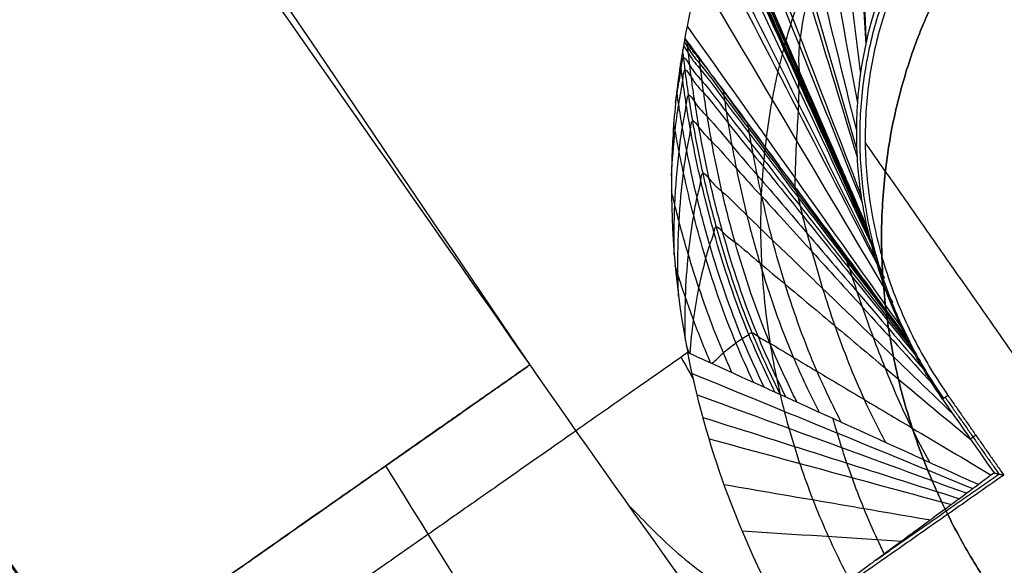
# Model space of a CAD drawing. Header units: millimetres. Extents: x -1437 to 1444, y -1373 to 1332.
# Tile 650 of 656: x 1076.06 to 1078.9, y -805.99 to -804.41. Entities that reach past the tile are written whole.
import ezdxf

# ---------------------------------------------------------------- set-up
doc = ezdxf.new("R2010")
doc.units = ezdxf.units.MM
doc.layers.add('Default', color=7, linetype='Continuous', true_color=0x000000)

msp = doc.modelspace()

# ---------------------------------------------------------------- linework, layer by layer
at = {"layer": 'Default'}
for points, degree in [([(1292.7785, -827.9352, -14.6306), (1055.1733, -488.5998, -14.6306), (817.5681, -149.2643, -14.6306)], 2), ([(1291.9564, -826.9602, -15.0266), (1055.0801, -488.6658, -15.0266), (818.2038, -150.3714, -15.0266)], 2), ([(799.6687, -963.3783, -108.0506), (1065.1616, -777.4782, -108.0506), (1330.6545, -591.578, -108.0506)], 2), ([(800.5225, -962.5976, -107.6631), (1065.0756, -777.3555, -107.6631), (1329.6287, -592.1134, -107.6631)], 2), ([(974.2918, -1012.6268, -35.9727), (1145.7505, -892.5701, -35.9727), (1317.2092, -772.5134, -35.9727)], 2), ([(975.5488, -1011.4713, -35.6238), (1145.6213, -892.3852, -35.6238), (1315.6938, -773.2992, -35.6238)], 2), ([(1062.5658, -784.0407, 21.3609), (1070.0487, -794.7273, 21.3609), (1077.5315, -805.4139, 21.3609)], 2), ([(1076.1664, -806.3698, 19.5907), (1068.888, -795.9752, 19.5907), (1061.6096, -785.5805, 19.5907)], 2), ([(1076.3879, -806.499, 18.2455), (1069.1423, -796.1512, 18.2455), (1061.8967, -785.8034, 18.2455)], 2), ([(1076.3851, -806.5009, 18.2455), (1070.0356, -797.433, 18.2455), (1063.6861, -788.365, 18.2455)], 2), ([(1080.349, -812.5248, 18.0321), (1071.9323, -800.5046, 18.0321), (1063.5157, -788.4844, 18.0321)], 2), ([(1080.1578, -812.6587, 17.4207), (1071.7411, -800.6385, 17.4207), (1063.3245, -788.6183, 17.4207)], 2), ([(1080.1785, -812.6442, 17.8186), (1071.7618, -800.624, 17.8186), (1063.3452, -788.6038, 17.8186)], 2), ([(1063.3038, -788.6328, 17.0227), (1071.7204, -800.653, 17.0227), (1080.137, -812.6732, 17.0227)], 2), ([(1080.0937, -812.7035, 18.2455), (1071.6771, -800.6833, 18.2455), (1063.2604, -788.6631, 18.2455)], 2), ([(1080.0365, -812.7436, 16.7781), (1071.6198, -800.7234, 16.7781), (1063.2032, -788.7032, 16.7781)], 2), ([(1063.1459, -788.7433, 15.3107), (1071.5625, -800.7635, 15.3107), (1079.9792, -812.7837, 15.3107)], 2), ([(1063.0828, -788.7875, 19.5907), (1071.4995, -800.8077, 19.5907), (1079.9161, -812.8279, 19.5907)], 2), ([(1079.0067, -813.4647, 18.4318), (1070.5901, -801.4444, 18.4318), (1062.1735, -789.4242, 18.4318)], 2), ([(1078.9458, -813.5073, 16.8713), (1070.5292, -801.4871, 16.8713), (1062.1125, -789.4669, 16.8713)], 2), ([(1062.0516, -789.5095, 15.3107), (1070.4683, -801.5297, 15.3107), (1078.8849, -813.5499, 15.3107)], 2), ([(1077.0994, -815.8452, 12.2605), (1068.332, -803.3241, 12.2605), (1059.5647, -790.8031, 12.2605)], 2), ([(1059.5647, -790.8031, 11.845), (1068.332, -803.3241, 11.845), (1077.0994, -815.8452, 11.845)], 2), ([(1077.0994, -815.8452, 12.0527), (1068.332, -803.3241, 12.0527), (1059.5647, -790.8031, 12.0527)], 2), ([(1070.3638, -794.8186, 27.8433), (1072.753, -798.3503, 25.6825), (1075.1422, -801.8821, 23.5217), (1077.5315, -805.4139, 21.3609)], 3), ([(1085.2225, -806.1268, 24.4161), (1082.8845, -802.7878, 26.4041), (1080.5465, -799.4489, 28.3922), (1078.2086, -796.1099, 30.3802)], 3), ([(1091.8506, -815.5927, 20.2765), (1087.4262, -809.2741, 24.0387), (1083.0019, -802.9555, 27.8009), (1078.5775, -796.6368, 31.5631)], 3), ([(1078.4503, -803.4756, 24.509), (1078.4681, -803.8123, 24.3413), (1078.4858, -804.1491, 24.1735), (1078.5036, -804.4859, 24.0058)], 3), ([(1078.4565, -803.4685, 24.5294), (1078.4727, -803.8055, 24.3594), (1078.4888, -804.1426, 24.1894), (1078.505, -804.4796, 24.0194)], 3), ([(1078.3694, -803.5754, 24.2129), (1078.409, -803.9078, 24.082), (1078.4486, -804.2402, 23.9511), (1078.4882, -804.5725, 23.8201)], 3), ([(1078.2988, -803.6748, 23.8949), (1078.359, -804.0018, 23.8111), (1078.4192, -804.3288, 23.7273), (1078.4795, -804.6559, 23.6435)], 3), ([(1078.2383, -803.7709, 23.5541), (1078.3177, -804.0925, 23.5277), (1078.3972, -804.4142, 23.5012), (1078.4766, -804.7358, 23.4747)], 3), ([(1078.2008, -803.8372, 23.2916), (1078.2931, -804.1552, 23.3132), (1078.3853, -804.4732, 23.3348), (1078.4776, -804.7912, 23.3564)], 3), ([(1078.1881, -803.8609, 23.1899), (1078.2849, -804.1777, 23.2309), (1078.3817, -804.4945, 23.2718), (1078.4786, -804.8113, 23.3128)], 3), ([(1078.1284, -803.9852, 22.5453), (1078.2488, -804.2974, 22.7165), (1078.3693, -804.6095, 22.8877), (1078.4897, -804.9217, 23.0589)], 3), ([(1078.1186, -804.0077, 22.3879), (1078.2434, -804.3198, 22.5921), (1078.3683, -804.6318, 22.7964), (1078.4931, -804.9439, 23.0006)], 3), ([(1078.0919, -804.0735, 21.4972), (1078.2314, -804.3919, 21.8846), (1078.371, -804.7104, 22.272), (1078.5106, -805.0288, 22.6594)], 3), ([(1078.0931, -804.0704, 21.5826), (1078.2318, -804.3882, 21.9535), (1078.3706, -804.7059, 22.3243), (1078.5093, -805.0237, 22.6952)], 3), ([(1078.0939, -804.0681, 21.6465), (1078.2321, -804.3853, 22.0048), (1078.3702, -804.7024, 22.3632), (1078.5083, -805.0196, 22.7215)], 3), ([(1078.0948, -804.0659, 21.7098), (1078.301, -804.5406, 22.2286), (1078.5073, -805.0153, 22.7474)], 2), ([(1078.0948, -804.0659, 21.7098), (1078.2088, -804.3282, 21.9965), (1078.3227, -804.5906, 22.2832), (1078.4367, -804.8529, 22.5699)], 3), ([(1078.0836, -804.0952, 21.0264), (1078.2307, -804.4203, 21.5083), (1078.3778, -804.7454, 21.9902), (1078.5249, -805.0706, 22.472)], 3), ([(1078.0845, -804.0928, 21.0526), (1078.2307, -804.4173, 21.5285), (1078.377, -804.7418, 22.0045), (1078.5233, -805.0663, 22.4804)], 3), ([(1078.0861, -804.0885, 21.1108), (1078.2307, -804.4113, 21.5736), (1078.3752, -804.7342, 22.0364), (1078.5198, -805.057, 22.4992)], 3), ([(1078.0877, -804.0842, 21.1959), (1078.3012, -804.5641, 21.8615), (1078.5147, -805.0441, 22.5271)], 2), ([(1078.0877, -804.0842, 21.1959), (1078.2301, -804.4042, 21.6396), (1078.3724, -804.7241, 22.0834), (1078.5147, -805.0441, 22.5271)], 3), ([(1078.0913, -804.075, 21.4539), (1078.2313, -804.3938, 21.8496), (1078.3712, -804.7125, 22.2454), (1078.5112, -805.0313, 22.6411)], 3), ([(1078.076, -804.1156, 20.8602), (1078.2291, -804.4435, 21.38), (1078.3822, -804.7714, 21.8998), (1078.5353, -805.0993, 22.4195)], 3), ([(1078.0609, -804.1585, 20.6392), (1078.2241, -804.4864, 21.2104), (1078.3872, -804.8143, 21.7815), (1078.5503, -805.1422, 22.3526)], 3), ([(1078.0524, -804.184, 20.54), (1078.2208, -804.5104, 21.1346), (1078.3892, -804.8368, 21.7292), (1078.5576, -805.1632, 22.3238)], 3), ([(1078.0209, -804.2897, 20.237), (1078.2081, -804.6046, 20.9055), (1078.3953, -804.9196, 21.5739), (1078.5825, -805.2346, 22.2423)], 3), ([(1077.9868, -804.434, 19.9542), (1078.1952, -804.727, 20.6949), (1078.4035, -805.0201, 21.4356), (1078.6119, -805.3131, 22.1762)], 3), ([(1078.2475, -804.4434, 21.6941), (1078.3366, -804.6436, 21.9717), (1078.4256, -804.8438, 22.2494), (1078.5147, -805.0441, 22.5271)], 3), ([(1077.9801, -804.4692, 19.8981), (1078.0016, -804.4982, 19.9744), (1078.023, -804.5272, 20.0506), (1078.0445, -804.5562, 20.1269)], 3), ([(1078.0623, -804.5801, 20.1899), (1078.1262, -804.6662, 20.4166), (1078.19, -804.7523, 20.6432), (1078.2539, -804.8385, 20.8698)], 3), ([(1078.3346, -804.6178, 22.313), (1078.3921, -804.7503, 22.4578), (1078.4497, -804.8828, 22.6026), (1078.5073, -805.0153, 22.7474)], 3), ([(1079.9907, -806.8956, 18.2455), (1079.2465, -805.8328, 18.2455), (1078.5023, -804.7699, 18.2455)], 2), ([(1078.5073, -805.0153, 22.7474), (1078.5082, -805.0193, 22.7239), (1078.5101, -805.0268, 22.6762), (1078.5126, -805.0364, 22.6028), (1078.514, -805.0417, 22.5525), (1078.5147, -805.0441, 22.5271)], 3), ([(1078.5147, -805.0441, 22.5271), (1078.5339, -805.1232, 22.3605), (1078.5646, -805.2209, 22.2397), (1078.6187, -805.3304, 22.1645)], 3), ([(1078.6187, -805.3304, 22.1645), (1078.6187, -805.3304, 22.1645), (1078.6187, -805.3304, 22.1645), (1078.6187, -805.3304, 22.1645)], 3), ([(1077.9936, -805.3803, 19.1454), (1077.9907, -805.3732, 19.1428), (1077.9878, -805.3661, 19.1402), (1077.985, -805.3589, 19.1376)], 3), ([(1078.2785, -806.1658, 18.9117), (1078.1334, -805.905, 18.9437), (1078.0399, -805.6393, 19.0116), (1077.9887, -805.3781, 19.129)], 3), ([(1078.8297, -805.7603, 21.9574), (1078.5494, -805.6329, 21.0146), (1078.269, -805.5055, 20.0718), (1077.9887, -805.3781, 19.129)], 3), ([(1077.9693, -805.3916, 19.1036), (1077.9813, -805.4131, 19.1008), (1077.9932, -805.4346, 19.0981), (1078.0052, -805.4561, 19.0954)], 3), ([(1078.0012, -805.4384, 19.1027), (1078.2722, -805.5496, 20.0197), (1078.5432, -805.6608, 20.9366), (1078.8141, -805.7719, 21.8536)], 3), ([(1078.0156, -805.5001, 19.0778), (1078.2758, -805.5951, 19.9653), (1078.536, -805.6902, 20.8527), (1078.7962, -805.7852, 21.7402)], 3), ([(1078.7417, -805.5021, 18.2455), (1078.734, -805.5075, 20.2309), (1078.7263, -805.513, 22.2163)], 2), ([(1078.7263, -805.513, 22.2163), (1078.7721, -805.5789, 22.2763), (1078.8192, -805.6464, 22.3041), (1078.8751, -805.7263, 22.3054)], 3), ([(1078.7338, -805.5077, 20.2755), (1078.8115, -805.6186, 20.2755), (1078.8891, -805.7295, 20.2755)], 2), ([(1078.7417, -805.5021, 18.2455), (1078.8224, -805.6174, 18.2455), (1078.9031, -805.7326, 18.2455)], 2), ([(1078.0327, -805.5657, 19.0532), (1078.28, -805.6442, 19.9054), (1078.5274, -805.7226, 20.7575), (1078.7748, -805.801, 21.6097)], 3), ([(1079.6124, -805.5766, 18.3495), (1079.2482, -805.8316, 17.8603), (1078.8839, -806.0867, 17.3712)], 2), ([(1078.0505, -805.6277, 19.0318), (1078.2842, -805.6911, 19.8461), (1078.518, -805.7546, 20.6603), (1078.7518, -805.818, 21.4746)], 3), ([(1078.8224, -805.6174, 18.2455), (1078.8146, -805.6229, 20.2669), (1078.8067, -805.6284, 22.2883)], 2), ([(1078.8751, -805.7263, 22.3054), (1078.8636, -805.735, 22.2006), (1078.8485, -805.7463, 22.0846), (1078.8297, -805.7603, 21.9574)], 3), ([(1078.8751, -805.7263, 22.3054), (1078.8891, -805.7295, 20.2755), (1078.9031, -805.7326, 18.2455)], 2), ([(1078.9031, -805.7326, 18.2455), (1077.8823, -806.4474, 18.2455), (1076.8615, -807.1622, 18.2455)], 2), ([(1078.5333, -805.9786, 20.2755), (1078.7112, -805.854, 20.2755), (1078.8891, -805.7295, 20.2755)], 2), ([(1078.0939, -805.7599, 18.9916), (1078.2931, -805.794, 19.7057), (1078.4923, -805.8282, 20.4198), (1078.6915, -805.8624, 21.1338)], 3), ([(1078.8296, -805.7602, 21.9568), (1078.8296, -805.7602, 21.957), (1078.8297, -805.7603, 21.9572), (1078.8297, -805.7603, 21.9574)], 3), ([(1079.2895, -805.8027, 17.9238), (1078.9481, -806.0417, 17.4733), (1078.6066, -806.2808, 17.0227)], 2), ([(1078.146, -805.8937, 18.9584), (1078.2999, -805.9038, 19.5308), (1078.4538, -805.9139, 20.1032), (1078.6077, -805.924, 20.6756)], 3), ([(1078.8839, -806.0867, 17.0044), (1079.0319, -805.9831, 17.0044), (1079.1799, -805.8794, 17.0044)], 2)]:
    msp.add_open_spline(points, degree=degree, dxfattribs=at)
for points, knots in [([(1184.2572, -947.5631, 12.4245), (1172.0769, -930.1678, -4.5954), (1134.8645, -877.023, -51.4622), (1049.256, -754.7613, -128.8702), (973.298, -646.2821, -153.7301), (926.1478, -578.9446, -153.7301)], [2.41548, 2.41548, 2.41548, 2.41548, 70.396144, 198.636056, 404.995527, 404.995527, 404.995527, 404.995527]), ([(1183.5782, -946.5933, 12.0091), (1171.5604, -929.4301, -4.7329), (1134.531, -876.5467, -51.2952), (1049.177, -754.6486, -128.4721), (973.2684, -646.2398, -153.3147), (926.1478, -578.9446, -153.3147)], [2.408267, 2.408267, 2.408267, 2.408267, 69.367076, 197.537893, 403.786179, 403.786179, 403.786179, 403.786179]), ([(1183.5782, -946.5933, 12.0091), (1173.9213, -953.3551, 12.0091), (1163.9357, -959.6526, 11.5498), (1148.5099, -968.3703, 10.1939), (1143.2933, -971.1549, 9.6308), (1135.362, -975.1458, 8.6221), (1131.3697, -977.0948, 8.0768), (1126.6666, -979.2865, 7.3694), (1124.3039, -980.3617, 6.998), (1123.1197, -980.8941, 6.8079), (1122.5269, -981.159, 6.7117), (1122.2304, -981.2911, 6.6634), (1122.1032, -981.3477, 6.6426), (1122.0185, -981.3854, 6.6287), (1121.9774, -981.4036, 6.622), (1110.7378, -986.3964, 4.7799), (1099.3716, -990.7784, 2.5065), (1082.1075, -996.4359, -1.495), (1076.3169, -998.1692, -2.9275), (1067.5815, -1000.5374, -5.216), (1064.6614, -1001.2881, -6.0022), (1060.2694, -1002.356, -7.2154), (1058.0705, -1002.8753, -7.8305), (1055.4999, -1003.4556, -8.5628), (1054.2134, -1003.7394, -8.9326), (1053.5698, -1003.8797, -9.1184), (1053.248, -1003.9494, -9.2115), (1053.11, -1003.9792, -9.2514), (1053.018, -1003.9991, -9.2781), (1052.974, -1004.0086, -9.2909), (1040.6536, -1006.662, -12.8632), (1028.2669, -1008.6144, -16.8014), (1009.5383, -1010.4909, -23.1819), (1003.2704, -1010.9412, -25.3869), (993.8326, -1011.3529, -28.7975), (990.6807, -1011.4461, -29.9516), (985.944, -1011.5199, -31.707), (983.5734, -1011.5403, -32.5907), (980.804, -1011.5352, -33.6319), (979.4183, -1011.5254, -34.1551), (978.7252, -1011.5186, -34.4173), (978.3786, -1011.5148, -34.5485), (978.23, -1011.5131, -34.6048), (978.131, -1011.5119, -34.6423), (978.0838, -1011.5114, -34.6602), (964.7502, -1011.3474, -39.7144), (951.4891, -1010.4145, -44.9672), (931.6246, -1007.8634, -53.039), (925.0076, -1006.8211, -55.7619), (915.0875, -1004.9707, -59.8798), (911.7818, -1004.306, -61.2581), (906.8243, -1003.2374, -63.3321), (904.3458, -1002.6853, -64.3708), (901.4548, -1002.0097, -65.5851), (900.0094, -1001.6641, -66.1929), (899.2867, -1001.4894, -66.4969), (898.9253, -1001.4015, -66.649), (898.7705, -1001.3638, -66.7141), (898.6672, -1001.3386, -66.7576), (898.6178, -1001.3265, -66.7784), (884.7844, -997.944, -72.6008), (871.2576, -993.8093, -78.3571), (851.304, -986.4889, -86.7839), (844.7085, -983.8626, -89.5587), (834.8923, -979.6487, -93.6546), (831.633, -978.1983, -95.0089), (826.7626, -975.9546, -97.0222), (824.332, -974.8158, -98.0242), (821.5042, -973.4574, -99.185), (820.0922, -972.7709, -99.7633), (819.3867, -972.4257, -100.0519), (819.0845, -972.2774, -100.1755), (818.883, -972.1785, -100.2578), (818.784, -972.1298, -100.2983), (805.5699, -965.6263, -105.6974), (792.8057, -958.5048, -110.7727), (774.1217, -946.8612, -117.8596), (767.9708, -942.8197, -120.1345), (758.8536, -936.5215, -123.4054), (755.8327, -934.3829, -124.4722), (751.3279, -931.1164, -126.0359), (749.0821, -929.4686, -126.8087), (746.8462, -927.799, -127.5676), (745.3577, -926.681, -128.0704), (744.6161, -926.1209, -128.3197), (731.9729, -916.5153, -132.5499), (720.4517, -906.9416, -136.0982), (703.6933, -891.8121, -140.7133), (698.1945, -886.6408, -142.134), (690.0729, -878.6945, -144.0833), (687.3868, -876.0142, -144.7027), (683.3889, -871.9467, -145.5859), (681.3977, -869.9013, -146.016), (679.4181, -867.8383, -146.4288), (678.1009, -866.459, -146.7001), (677.442, -865.7657, -146.8341), (666.3174, -854.0052, -149.0689), (656.2708, -842.546, -150.6587), (636.9975, -818.8662, -152.7816), (627.7708, -806.6455, -153.3147), (618.9494, -794.0473, -153.3147)], [0, 0, 0, 0, 36.205898, 36.205898, 54.308847, 54.308847, 63.360322, 67.886059, 70.148928, 71.280362, 71.846079, 72.128938, 72.270367, 72.270367, 72.411796, 72.411796, 108.617695, 108.617695, 126.720644, 126.720644, 135.772118, 135.772118, 140.297856, 142.560724, 143.692159, 144.257876, 144.540734, 144.682164, 144.682164, 144.823593, 144.823593, 181.029491, 181.029491, 199.13244, 199.13244, 208.183915, 208.183915, 212.709652, 214.972521, 216.103955, 216.669672, 216.952531, 217.09396, 217.09396, 217.235389, 217.235389, 253.441287, 253.441287, 271.544237, 271.544237, 280.595711, 280.595711, 285.121448, 287.384317, 288.515751, 289.081469, 289.364327, 289.505756, 289.505756, 289.647186, 289.647186, 325.853084, 325.853084, 343.956033, 343.956033, 353.007508, 353.007508, 357.533245, 359.796113, 360.927548, 361.493265, 361.776124, 361.776124, 362.058982, 362.058982, 398.26488, 398.26488, 416.367829, 416.367829, 425.419304, 425.419304, 429.945041, 432.20791, 432.20791, 434.470779, 434.470779, 470.676677, 470.676677, 488.779626, 488.779626, 497.8311, 497.8311, 502.356838, 504.619706, 504.619706, 506.882575, 506.882575, 543.088473, 543.088473, 579.294371, 579.294371, 579.294371, 579.294371]), ([(1184.2572, -947.5631, 12.4245), (1174.1277, -954.6558, 12.4245), (1163.6571, -961.2307, 11.9262), (1147.4341, -970.3086, 10.4373), (1141.9401, -973.2036, 9.8176), (1133.568, -977.3474, 8.7048), (1130.7554, -978.6955, 8.3033), (1126.5035, -980.6676, 7.6557), (1124.3692, -981.6411, 7.3205), (1121.8648, -982.7549, 6.9096), (1120.6089, -983.3062, 6.6992), (1119.9801, -983.5805, 6.5928), (1119.7103, -983.6978, 6.5469), (1119.5305, -983.7759, 6.5163), (1119.439, -983.8156, 6.5007), (1108.0344, -988.758, 4.551), (1096.5394, -993.072, 2.1802), (1079.0064, -998.6258, -2.0008), (1073.1136, -1000.3242, -3.4985), (1064.1983, -1002.6375, -5.8958), (1061.2138, -1003.3695, -6.7201), (1056.7176, -1004.4083, -7.9934), (1054.4646, -1004.913, -8.6393), (1051.8275, -1005.4756, -9.4089), (1050.6955, -1005.7112, -9.7421), (1049.9404, -1005.867, -9.965), (1049.5611, -1005.9445, -10.0773), (1043.1615, -1007.2422, -11.9772), (1037.0874, -1008.3021, -13.862), (1027.8961, -1009.6438, -16.8272), (1024.8189, -1010.0498, -17.8386), (1020.1825, -1010.5959, -19.389), (1017.8592, -1010.8533, -20.1726), (1015.1395, -1011.126, -21.1011), (1013.7774, -1011.2554, -21.569), (1013.0957, -1011.3184, -21.8038), (1012.7548, -1011.3495, -21.9214), (1012.6086, -1011.3627, -21.9718), (1012.5112, -1011.3715, -22.0055), (1012.4639, -1011.3757, -22.0218), (1005.9843, -1011.9574, -24.2603), (999.5372, -1012.3509, -26.5585), (989.8358, -1012.66, -30.1115), (986.597, -1012.7162, -31.3134), (981.7305, -1012.7295, -33.1414), (979.2952, -1012.7184, -34.0616), (976.4504, -1012.6742, -35.1459), (975.0271, -1012.6443, -35.6906), (974.3152, -1012.6274, -35.9636), (973.9592, -1012.6185, -36.1003), (973.8066, -1012.6146, -36.1589), (973.7049, -1012.6119, -36.198), (973.6559, -1012.6106, -36.2168), (960.0998, -1012.2516, -41.4263), (946.6112, -1011.1201, -46.8195), (926.3771, -1008.2288, -55.1118), (919.6323, -1007.0661, -57.9094), (909.5125, -1005.0202, -62.1406), (906.1389, -1004.288, -63.5568), (901.0775, -1003.1139, -65.6877), (898.5466, -1002.5079, -66.7547), (895.5934, -1001.7677, -68.0021), (894.1167, -1001.3893, -68.6263), (893.3784, -1001.198, -68.9385), (893.0619, -1001.1156, -69.0723), (892.8509, -1001.0605, -69.1616), (892.7471, -1001.0334, -69.2055), (878.9297, -997.4149, -75.0503), (865.4172, -993.0522, -80.8057), (850.44, -987.2782, -87.1356), (848.5713, -986.5429, -87.9245), (846.7067, -985.7924, -88.7107), (846.396, -985.667, -88.8416), (846.2867, -985.6229, -88.8877), (846.0697, -985.5351, -88.9791), (845.5272, -985.3155, -89.2077), (844.1179, -984.7414, -89.8012), (839.3572, -982.774, -91.8031), (831.6167, -979.4226, -95.0404), (824.8081, -976.257, -97.8576), (819.7288, -973.8133, -99.9455), (817.1959, -972.574, -100.9832), (814.2529, -971.0979, -102.1825), (812.7844, -970.3523, -102.7792), (812.0509, -969.9776, -103.0768), (811.6844, -969.7898, -103.2254), (811.5012, -969.6958, -103.2997), (811.4226, -969.6554, -103.3315), (811.3703, -969.6285, -103.3527), (811.3426, -969.6143, -103.3639), (805.0093, -966.3594, -105.9299), (798.715, -962.917, -108.4453), (789.296, -957.4545, -112.1345), (786.1601, -955.5838, -113.3504), (781.4615, -952.7026, -115.151), (779.1136, -951.2433, -116.0455), (776.3767, -949.5079, -117.0784), (775.0088, -948.632, -117.5921), (774.325, -948.192, -117.8482), (773.9832, -947.9714, -117.9761), (773.8123, -947.861, -118.04), (773.739, -947.8137, -118.0674), (773.6902, -947.7821, -118.0857), (773.6643, -947.7654, -118.0953), (767.77, -943.9539, -120.2978), (761.9517, -940.0071, -122.4158), (753.3041, -933.8618, -125.4684), (749.0003, -930.733, -126.9636), (744.0142, -926.9843, -128.6512), (741.5299, -925.0854, -129.4804), (740.2899, -924.1298, -129.8914), (739.759, -923.719, -130.0667), (739.4051, -923.4448, -130.1835), (739.2272, -923.3067, -130.2421), (727.8029, -914.4302, -134.0012), (716.8006, -905.1399, -137.3314), (700.6727, -890.3873, -141.6971), (695.3593, -885.3336, -143.0474), (687.4841, -877.5502, -144.906), (683.5701, -873.6078, -145.7936), (679.0457, -868.92, -146.7541), (676.7939, -866.554, -147.2153), (675.6706, -865.3655, -147.4412), (675.1898, -864.8549, -147.5369), (674.8693, -864.5143, -147.6005), (674.7073, -864.3419, -147.6326), (654.2921, -842.5902, -151.6587), (635.4633, -819.3734, -153.7301), (618.131, -794.6203, -153.7301)], [0, 0, 0, 0, 36.313631, 36.313631, 54.470446, 54.470446, 63.548854, 63.548854, 68.088058, 70.35766, 71.492461, 72.059861, 72.343561, 72.343561, 72.627262, 72.627262, 108.940892, 108.940892, 127.097708, 127.097708, 136.176115, 136.176115, 140.715319, 142.984921, 144.119722, 144.119722, 145.254523, 145.254523, 163.411339, 163.411339, 172.489746, 172.489746, 177.02895, 179.298552, 180.433353, 181.000753, 181.284454, 181.426304, 181.426304, 181.568154, 181.568154, 199.724969, 199.724969, 208.803377, 208.803377, 213.342581, 215.612183, 216.746984, 217.314384, 217.598084, 217.739935, 217.739935, 217.881785, 217.881785, 254.195415, 254.195415, 272.352231, 272.352231, 281.430639, 281.430639, 285.969842, 288.239444, 289.374245, 289.941646, 290.225346, 290.225346, 290.509046, 290.509046, 326.822677, 326.822677, 331.361881, 331.929281, 331.929281, 332.212982, 332.212982, 332.496682, 333.631483, 335.901085, 344.979492, 354.0579, 354.0579, 358.597104, 360.866706, 362.001507, 362.568907, 362.852608, 362.994458, 363.065383, 363.065383, 363.136308, 363.136308, 381.293123, 381.293123, 390.371531, 390.371531, 394.910735, 397.180337, 398.315138, 398.882538, 399.166238, 399.308088, 399.379014, 399.379014, 399.449939, 399.449939, 417.606754, 417.606754, 426.685162, 431.224365, 433.493967, 434.628768, 435.196169, 435.196169, 435.763569, 435.763569, 472.0772, 472.0772, 490.234016, 490.234016, 499.312423, 503.851627, 506.121229, 507.25603, 507.82343, 507.82343, 508.390831, 508.390831, 581.018092, 581.018092, 581.018092, 581.018092]), ([(1078.3136, -804.5696, 22.2603), (1078.31, -804.5499, 22.4119), (1078.3096, -804.5168, 22.5967), (1078.3174, -804.442, 22.9284), (1078.328, -804.3859, 23.1344), (1078.3462, -804.3158, 23.3649), (1078.3626, -804.2606, 23.5375), (1078.3907, -804.1815, 23.7664), (1078.4294, -804.0908, 24.011), (1078.4618, -804.0261, 24.1761), (1078.4963, -803.9629, 24.3341), (1078.5244, -803.915, 24.4516), (1078.5652, -803.8524, 24.6019), (1078.5998, -803.8031, 24.7186), (1078.6311, -803.7615, 24.8161), (1078.6578, -803.7278, 24.8944), (1078.6777, -803.7037, 24.9502), (1078.6911, -803.688, 24.9865), (1078.6973, -803.6808, 25.0031)], [0, 0, 0, 0, 0.1324023, 0.1647895, 0.3059218, 0.329579, 0.3926816, 0.4794414, 0.5662012, 0.6529609, 0.6591581, 0.7397207, 0.7831006, 0.8264805, 0.8698603, 0.8915503, 0.9132402, 0.9314423, 0.9314423, 0.9314423, 0.9314423]), ([(1078.0877, -804.0842, 21.1959), (1078.0873, -804.0853, 21.1662), (1078.0863, -804.0881, 21.1112), (1078.0829, -804.097, 20.9978), (1078.074, -804.1209, 20.8043), (1078.0538, -804.1779, 20.5371), (1078.0213, -804.2832, 20.2337), (1077.9954, -804.3892, 20.0251), (1077.9822, -804.4571, 19.9165), (1077.98, -804.4692, 19.898)], [-1.133436, -1.133436, -1.133436, -1.133436, -1.06611, -0.998785, -0.864134, -0.594832, -0.32553, -0.056228, 0, 0, 0, 0]), ([(1078.6172, -804.1791, 24.6939), (1078.592, -804.2249, 24.5873), (1078.5617, -804.2873, 24.4426), (1078.5079, -804.4521, 24.0771), (1078.4845, -804.5548, 23.8563), (1078.478, -804.6815, 23.5894), (1078.4779, -804.6835, 23.5851), (1078.4776, -804.6893, 23.5729), (1078.4773, -804.698, 23.5547), (1078.4767, -804.7176, 23.5133), (1078.4766, -804.7335, 23.4796), (1078.4766, -804.7641, 23.4146), (1078.4772, -804.7828, 23.3745), (1078.4796, -804.8342, 23.2635), (1078.4823, -804.8618, 23.2023), (1078.4848, -804.8839, 23.1506), (1078.4852, -804.887, 23.1435), (1078.4857, -804.8913, 23.1334), (1078.4864, -804.8977, 23.1183), (1078.4883, -804.912, 23.0836), (1078.4899, -804.9234, 23.0549), (1078.4932, -804.9448, 22.9988), (1078.4954, -804.9575, 22.9632), (1078.5016, -804.9906, 22.8616), (1078.5051, -805.0062, 22.801), (1078.5073, -805.0153, 22.7474)], [-1.758738, -1.758738, -1.758738, -1.758738, -1.319054, -1.319054, -0.879369, -0.879369, -0.865629, -0.865629, -0.851889, -0.824409, -0.769448, -0.769448, -0.659527, -0.659527, -0.439685, -0.439685, -0.425944, -0.425944, -0.412204, -0.384724, -0.329763, -0.329763, -0.219842, -0.219842, 0, 0, 0, 0]), ([(1077.98, -804.4692, 19.898), (1077.9694, -804.5268, 19.8092), (1077.9601, -804.5894, 19.7274), (1077.95, -804.6894, 19.6147), (1077.9459, -804.741, 19.5608), (1077.9434, -804.7948, 19.5106), (1077.9422, -804.8311, 19.4778), (1077.9417, -804.8483, 19.4628), (1077.9398, -805.026, 19.3138), (1077.9533, -805.1975, 19.2101), (1077.9887, -805.3781, 19.129)], [0, 0, 0, 0, 0.253005, 0.253005, 0.379507, 0.442759, 0.442759, 0.50601, 0.50601, 1.01202, 1.01202, 1.01202, 1.01202]), ([(1078.6187, -805.3304, 22.1645), (1078.4083, -805.0466, 21.4177), (1078.2497, -804.8318, 20.8553), (1078.0907, -804.6206, 20.2892), (1078.0494, -804.5601, 20.1457), (1078.01, -804.5134, 20.0017), (1078.0001, -804.5017, 19.9652), (1077.9851, -804.4784, 19.9142), (1077.9806, -804.47, 19.9001), (1077.98, -804.4692, 19.898)], [0, 0, 0, 0, 1.025524, 1.025524, 1.538286, 1.538286, 1.794667, 1.794667, 2.051048, 2.051048, 2.051048, 2.051048]), ([(1078.2564, -805.4989, 20.0251), (1078.2278, -805.4405, 19.9937), (1078.1547, -805.2843, 19.915), (1078.0829, -805.0652, 19.8516), (1078.0314, -804.8582, 19.824), (1078.0067, -804.7313, 19.8215), (1077.9909, -804.6324, 19.8283), (1077.9826, -804.572, 19.8362), (1077.9773, -804.5286, 19.844), (1077.9751, -804.5092, 19.848), (1077.9743, -804.5015, 19.8496)], [-0.0011683, -0.0011683, -0.0011683, -0.0011683, 0.1735459, 0.4609956, 0.6047204, 0.7484452, 0.8203077, 0.8921701, 0.9281013, 0.9517775, 0.9517775, 0.9517775, 0.9517775]), ([(1077.9762, -804.4907, 19.8654), (1077.9803, -804.4942, 19.8813), (1077.9994, -804.5302, 19.9411), (1078.0367, -804.5685, 20.0798), (1078.0972, -804.6539, 20.2886), (1078.1909, -804.7744, 20.6203), (1078.309, -804.9305, 21.0358), (1078.4622, -805.1309, 21.5756), (1078.5683, -805.27, 21.9493), (1078.6273, -805.3473, 22.157)], [0.3059575, 0.3059575, 0.3059575, 0.3059575, 0.3181211, 0.3493182, 0.4117124, 0.4741065, 0.5988948, 0.7236831, 0.8797123, 0.8797123, 0.8797123, 0.8797123]), ([(1077.9784, -804.4782, 19.8842), (1077.9817, -804.4829, 19.8956), (1077.9988, -804.5147, 19.9499), (1078.0347, -804.552, 20.084), (1078.0949, -804.6383, 20.2927), (1078.1883, -804.76, 20.6244), (1078.3061, -804.9178, 21.0398), (1078.4586, -805.1203, 21.5794), (1078.5643, -805.2608, 21.9529), (1078.623, -805.3388, 22.1604)], [0.309639, 0.309639, 0.309639, 0.309639, 0.3181211, 0.3493182, 0.4117124, 0.4741065, 0.5988948, 0.7236831, 0.8795486, 0.8795486, 0.8795486, 0.8795486]), ([(1078.2724, -805.5062, 20.0791), (1078.2442, -805.4487, 20.0486), (1078.1721, -805.2951, 19.9724), (1078.101, -805.0795, 19.9113), (1078.0497, -804.8759, 19.8852), (1078.0249, -804.7509, 19.8833), (1078.009, -804.6535, 19.8904), (1078.0005, -804.594, 19.8984), (1077.9946, -804.5473, 19.907), (1077.9913, -804.5185, 19.9132), (1077.989, -804.4967, 19.9184), (1077.9879, -804.4864, 19.9211), (1077.9874, -804.4818, 19.9223)], [-0.0011607, -0.0011607, -0.0011607, -0.0011607, 0.1735459, 0.4609956, 0.6047204, 0.7484452, 0.8203077, 0.8921701, 0.9281013, 0.9640325, 0.9819981, 0.9967762, 0.9967762, 0.9967762, 0.9967762]), ([(1077.9536, -804.6544, 19.6541), (1077.9548, -804.6452, 19.666), (1077.96, -804.6114, 19.7111), (1077.9688, -804.5733, 19.7755), (1077.974, -804.5101, 19.8423), (1078.0023, -804.5632, 19.9293), (1078.041, -804.6019, 20.0722), (1078.1019, -804.6854, 20.2811), (1078.1962, -804.8033, 20.6127), (1078.3152, -804.9561, 21.0281), (1078.4698, -805.1527, 21.5689), (1078.5769, -805.2893, 21.9437), (1078.6366, -805.3654, 22.1525)], [0.2444854, 0.2444854, 0.2444854, 0.2444854, 0.255727, 0.2869241, 0.3025226, 0.3181211, 0.3493182, 0.4117124, 0.4741065, 0.5988948, 0.7236831, 0.8805751, 0.8805751, 0.8805751, 0.8805751]), ([(1078.3045, -805.5208, 20.1871), (1078.277, -805.4652, 20.1586), (1078.2069, -805.3166, 20.0872), (1078.1371, -805.1082, 20.0307), (1078.0863, -804.9111, 20.0076), (1078.0614, -804.7901, 20.0069), (1078.0451, -804.6957, 20.0146), (1078.0364, -804.638, 20.0229), (1078.0302, -804.5927, 20.0315), (1078.0267, -804.5646, 20.0378), (1078.0242, -804.5433, 20.043), (1078.0229, -804.5329, 20.0458), (1078.0224, -804.5281, 20.0471)], [-0.0011361, -0.0011361, -0.0011361, -0.0011361, 0.1735459, 0.4609956, 0.6047204, 0.7484452, 0.8203077, 0.8921701, 0.9281013, 0.9640325, 0.9819981, 0.997726, 0.997726, 0.997726, 0.997726]), ([(1077.9415, -804.8666, 19.4475), (1077.944, -804.8212, 19.4936), (1077.9503, -804.7507, 19.572), (1077.9617, -804.6573, 19.6862), (1077.9734, -804.6076, 19.771), (1077.9782, -804.546, 19.8356), (1078.0068, -804.5978, 19.9231), (1078.0457, -804.6357, 20.0655), (1078.107, -804.7174, 20.2745), (1078.2018, -804.8326, 20.6059), (1078.3216, -804.9819, 21.0211), (1078.4776, -805.1748, 21.5637), (1078.586, -805.3091, 21.9405), (1078.6467, -805.3842, 22.1513)], [0.1749314, 0.1749314, 0.1749314, 0.1749314, 0.2245299, 0.255727, 0.2869241, 0.3025226, 0.3181211, 0.3493182, 0.4117124, 0.4741065, 0.5988948, 0.7236831, 0.8821913, 0.8821913, 0.8821913, 0.8821913]), ([(1078.2409, -805.4919, 19.9732), (1078.2143, -805.4372, 19.9443), (1078.1451, -805.2882, 19.8704), (1078.076, -805.0796, 19.8087), (1078.0251, -804.8798, 19.7795), (1078.0003, -804.7569, 19.7747), (1077.9842, -804.6608, 19.779), (1077.9757, -804.6019, 19.785), (1077.9705, -804.5622, 19.7909), (1077.9685, -804.5458, 19.7937), (1077.968, -804.5408, 19.7945)], [0.0043183, 0.0043183, 0.0043183, 0.0043183, 0.1735459, 0.4609956, 0.6047204, 0.7484452, 0.8203077, 0.8921701, 0.9281013, 0.9436052, 0.9436052, 0.9436052, 0.9436052]), ([(1078.3097, -804.5831, 21.8879), (1078.308, -804.576, 21.9441), (1078.3062, -804.5677, 22.0108), (1078.3041, -804.5571, 22.0963), (1078.3031, -804.5518, 22.139), (1078.302, -804.5459, 22.1865), (1078.3013, -804.5424, 22.214), (1078.301, -804.5406, 22.2286)], [0, 0, 0, 0, 0.5, 0.5839771, 0.75, 0.875, 1, 1, 1, 1]), ([(1078.2994, -804.8997, 21.0314), (1078.2995, -804.891, 21.043), (1078.3003, -804.8416, 21.1117), (1078.304, -804.7623, 21.2455), (1078.3082, -804.6969, 21.3982), (1078.3104, -804.6499, 21.5362), (1078.3111, -804.6201, 21.6429), (1078.3102, -804.6006, 21.7355), (1078.3093, -804.5906, 21.7916), (1078.3085, -804.5844, 21.8292), (1078.3077, -804.5799, 21.8602), (1078.3071, -804.5774, 21.8799)], [0.0002302, 0.0002302, 0.0002302, 0.0002302, 0.0496084, 0.2872063, 0.5248042, 0.5997449, 0.7624021, 0.8812011, 0.8996173, 0.9406005, 1, 1, 1, 1]), ([(1077.9495, -805.0952, 19.2805), (1077.9486, -805.0452, 19.3242), (1077.9499, -804.9402, 19.4232), (1077.9605, -804.8205, 19.561), (1077.9726, -804.7237, 19.6833), (1077.9839, -804.6773, 19.7648), (1077.9881, -804.6193, 19.8256), (1078.0171, -804.6685, 19.9138), (1078.0562, -804.7046, 20.0553), (1078.1182, -804.7822, 20.2642), (1078.2139, -804.8919, 20.5947), (1078.3348, -805.0341, 21.009), (1078.4946, -805.2202, 21.558), (1078.6063, -805.3506, 21.9415), (1078.6697, -805.4247, 22.1595)], [0.1084309, 0.1084309, 0.1084309, 0.1084309, 0.1621357, 0.2245299, 0.255727, 0.2869241, 0.3025226, 0.3181211, 0.3493182, 0.4117124, 0.4741065, 0.5988948, 0.7236831, 0.8878964, 0.8878964, 0.8878964, 0.8878964]), ([(1078.2098, -805.4779, 19.8695), (1078.1877, -805.4316, 19.8459), (1078.1269, -805.2985, 19.7822), (1078.0637, -805.1128, 19.7249), (1078.0145, -804.9294, 19.6931), (1077.9897, -804.8158, 19.6842), (1077.9731, -804.7264, 19.6838), (1077.964, -804.6712, 19.6862), (1077.959, -804.637, 19.6891), (1077.9572, -804.6246, 19.6903), (1077.957, -804.623, 19.6905)], [0.0177572, 0.0177572, 0.0177572, 0.0177572, 0.1735459, 0.4609956, 0.6047204, 0.7484452, 0.8203077, 0.8921701, 0.9281013, 0.9333507, 0.9333507, 0.9333507, 0.9333507]), ([(1078.3686, -805.55, 20.4031), (1078.3427, -805.4982, 20.3784), (1078.2765, -805.3596, 20.3168), (1078.2095, -805.1655, 20.2696), (1078.1596, -804.9817, 20.2524), (1078.1344, -804.8686, 20.2542), (1078.1175, -804.7802, 20.2631), (1078.1082, -804.726, 20.2718), (1078.1015, -804.6834, 20.2806), (1078.0975, -804.657, 20.2869), (1078.0946, -804.6366, 20.2922), (1078.0931, -804.6264, 20.2952), (1078.0925, -804.6216, 20.2965)], [-0.001084, -0.001084, -0.001084, -0.001084, 0.173546, 0.460996, 0.60472, 0.748445, 0.820308, 0.89217, 0.928101, 0.964032, 0.981998, 0.998949, 0.998949, 0.998949, 0.998949]), ([(1078.1788, -805.464, 19.7659), (1078.1612, -805.4263, 19.7475), (1078.1088, -805.31, 19.6935), (1078.052, -805.1477, 19.6415), (1078.005, -804.9819, 19.6081), (1077.9804, -804.8785, 19.596), (1077.9636, -804.7966, 19.5916), (1077.9545, -804.748, 19.5911), (1077.9497, -804.7199, 19.5916), (1077.9484, -804.712, 19.5919)], [0.0345004, 0.0345004, 0.0345004, 0.0345004, 0.1735459, 0.4609956, 0.6047204, 0.7484452, 0.8203077, 0.8921701, 0.920546, 0.920546, 0.920546, 0.920546]), ([(1077.9621, -805.2159, 19.2095), (1077.9612, -805.1945, 19.2285), (1077.9593, -805.1195, 19.2973), (1077.9618, -804.996, 19.4228), (1077.9733, -804.88, 19.5654), (1077.9851, -804.791, 19.6837), (1077.9961, -804.7482, 19.7625), (1077.9999, -804.6942, 19.8201), (1078.0291, -804.7406, 19.9086), (1078.0685, -804.7749, 20.0492), (1078.1309, -804.8484, 20.2576), (1078.2273, -804.9523, 20.5867), (1078.3489, -805.0868, 20.9996), (1078.5132, -805.267, 21.5585), (1078.6291, -805.3943, 21.9525), (1078.6965, -805.4683, 22.1815)], [0.0753744, 0.0753744, 0.0753744, 0.0753744, 0.0997416, 0.1621357, 0.2245299, 0.255727, 0.2869241, 0.3025226, 0.3181211, 0.3493182, 0.4117124, 0.4741065, 0.5988948, 0.7236831, 0.896902, 0.896902, 0.896902, 0.896902]), ([(1078.4327, -805.5792, 20.6192), (1078.4084, -805.5311, 20.5983), (1078.346, -805.4026, 20.5463), (1078.2818, -805.2228, 20.5084), (1078.2328, -805.0522, 20.4972), (1078.2074, -804.9471, 20.5014), (1078.1899, -804.8647, 20.5116), (1078.18, -804.814, 20.5207), (1078.1727, -804.7742, 20.5297), (1078.1683, -804.7494, 20.5361), (1078.1652, -804.7304, 20.5413), (1078.1634, -804.7207, 20.5443), (1078.1627, -804.7163, 20.5456)], [-0.0010167, -0.0010167, -0.0010167, -0.0010167, 0.1735459, 0.4609956, 0.6047204, 0.7484452, 0.8203077, 0.8921701, 0.9281013, 0.9640325, 0.9819981, 0.9987794, 0.9987794, 0.9987794, 0.9987794]), ([(1077.9818, -805.342, 19.1455), (1077.9804, -805.2991, 19.1909), (1077.9812, -805.214, 19.2881), (1077.9894, -805.0931, 19.4424), (1078.0028, -804.9999, 19.5815), (1078.015, -804.9275, 19.6944), (1078.026, -804.8928, 19.7695), (1078.0297, -804.8481, 19.8225), (1078.0591, -804.8882, 19.911), (1078.0986, -804.919, 20.0493), (1078.1612, -804.9835, 20.2555), (1078.2579, -805.0752, 20.5806), (1078.38, -805.1938, 20.9886), (1078.5544, -805.3618, 21.5726), (1078.6802, -805.4832, 21.9938), (1078.7574, -805.5576, 22.2519)], [0.0417987, 0.0417987, 0.0417987, 0.0417987, 0.0997416, 0.1621357, 0.2245299, 0.255727, 0.2869241, 0.3025226, 0.3181211, 0.3493182, 0.4117124, 0.4741065, 0.5988948, 0.7236831, 0.921255, 0.921255, 0.921255, 0.921255]), ([(1078.2786, -804.8716, 20.9574), (1078.2867, -804.8826, 20.9863), (1078.3417, -804.9571, 21.1813), (1078.4229, -805.0664, 21.4696), (1078.496, -805.1649, 21.7292), (1078.5224, -805.2004, 21.8226)], [0.5771986, 0.5771986, 0.5771986, 0.5771986, 0.5988948, 0.7236831, 0.793907, 0.793907, 0.793907, 0.793907]), ([(1078.1167, -805.4361, 19.5587), (1078.1083, -805.4172, 19.5501), (1078.0731, -805.3368, 19.5152), (1078.0308, -805.2229, 19.4759), (1077.9901, -805.0952, 19.4429), (1077.9675, -805.0148, 19.4272), (1077.9517, -804.9526, 19.4179), (1077.9446, -804.9227, 19.4144), (1077.9414, -804.9089, 19.4129)], [0.0846072, 0.0846072, 0.0846072, 0.0846072, 0.1735459, 0.4609956, 0.6047204, 0.7484452, 0.8203077, 0.8820747, 0.8820747, 0.8820747, 0.8820747]), ([(1078.561, -805.6376, 21.0512), (1078.5398, -805.5971, 21.038), (1078.4852, -805.4887, 21.0055), (1078.4264, -805.3375, 20.9861), (1078.3792, -805.1934, 20.9867), (1078.3534, -805.104, 20.9959), (1078.3346, -805.0336, 21.0085), (1078.3235, -804.9901, 21.0186), (1078.3152, -804.9558, 21.0279), (1078.3099, -804.9342, 21.0344), (1078.3061, -804.9176, 21.0397), (1078.3038, -804.9085, 21.0428), (1078.303, -804.9046, 21.0441), (1078.303, -804.9045, 21.0441)], [-0.000886, -0.000886, -0.000886, -0.000886, 0.173546, 0.460996, 0.60472, 0.748445, 0.820308, 0.89217, 0.928101, 0.964032, 0.981998, 0.999964, 1.000253, 1.000253, 1.000253, 1.000253]), ([(1077.9959, -805.3813, 19.1531), (1077.998, -805.3473, 19.2034), (1078.005, -805.2814, 19.3075), (1078.0203, -805.1892, 19.4678), (1078.0374, -805.1196, 19.6069), (1078.0519, -805.0652, 19.7182), (1078.0638, -805.0394, 19.7917), (1078.0684, -805.0051, 19.8429), (1078.0973, -805.0386, 19.93), (1078.1365, -805.0656, 20.0657), (1078.1985, -805.1207, 20.2682), (1078.2944, -805.1997, 20.5873), (1078.4154, -805.3016, 20.9879), (1078.5943, -805.4512, 21.5815), (1078.7251, -805.5607, 22.0151), (1078.8076, -805.6297, 22.2888)], [0.0396874, 0.0396874, 0.0396874, 0.0396874, 0.0997416, 0.1621357, 0.2245299, 0.255727, 0.2869241, 0.3025226, 0.3181211, 0.3493182, 0.4117124, 0.4741065, 0.5988948, 0.7236831, 0.9369851, 0.9369851, 0.9369851, 0.9369851]), ([(1078.6893, -805.696, 21.4833), (1078.6712, -805.663, 21.4777), (1078.6243, -805.5747, 21.4647), (1078.5711, -805.4521, 21.4637), (1078.5256, -805.3345, 21.4763), (1078.4993, -805.261, 21.4904), (1078.4793, -805.2026, 21.5054), (1078.4671, -805.1661, 21.5164), (1078.4576, -805.1373, 21.5261), (1078.4514, -805.1189, 21.5327), (1078.4471, -805.1051, 21.5379), (1078.4442, -805.0971, 21.5411), (1078.4434, -805.0939, 21.5423), (1078.4433, -805.0938, 21.5423)], [-0.000704, -0.000704, -0.000704, -0.000704, 0.173546, 0.460996, 0.60472, 0.748445, 0.820308, 0.89217, 0.928101, 0.964032, 0.981998, 0.999964, 1.000287, 1.000287, 1.000287, 1.000287]), ([(1078.0549, -805.4082, 19.3517), (1078.0374, -805.3671, 19.335), (1078.0126, -805.304, 19.312), (1077.982, -805.2185, 19.2851), (1077.9645, -805.166, 19.2707), (1077.9549, -805.1352, 19.2631), (1077.9522, -805.1265, 19.261)], [0.184399, 0.184399, 0.184399, 0.184399, 0.4609956, 0.6047204, 0.7484452, 0.8051744, 0.8051744, 0.8051744, 0.8051744]), ([(1078.0596, -805.4103, 19.3673), (1078.0701, -805.3992, 19.4229), (1078.0925, -805.3774, 19.5385), (1078.1221, -805.3544, 19.6843), (1078.1463, -805.3363, 19.8032), (1078.1631, -805.3291, 19.8798), (1078.1732, -805.3168, 19.9354), (1078.1991, -805.3367, 20.0159), (1078.237, -805.3565, 20.1452), (1078.2951, -805.3926, 20.3359), (1078.3858, -805.446, 20.6377), (1078.5, -805.5143, 21.016), (1078.6678, -805.6141, 21.5728), (1078.7901, -805.6869, 21.9785), (1078.8668, -805.7326, 22.2329)], [0.1044479, 0.1044479, 0.1044479, 0.1044479, 0.1621357, 0.2245299, 0.255727, 0.2869241, 0.3025226, 0.3181211, 0.3493182, 0.4117124, 0.4741065, 0.5988948, 0.7236831, 0.9336477, 0.9336477, 0.9336477, 0.9336477]), ([(1078.7263, -805.513, 22.2163), (1078.6979, -805.4721, 22.1792), (1078.6737, -805.4326, 22.1575), (1078.6512, -805.3923, 22.1518), (1078.6505, -805.3911, 22.1517), (1078.6474, -805.3854, 22.1513), (1078.6458, -805.3826, 22.1512), (1078.6413, -805.3742, 22.1513), (1078.6383, -805.3686, 22.1519), (1078.6324, -805.3573, 22.154), (1078.6295, -805.3517, 22.1555), (1078.6242, -805.3412, 22.1591), (1078.6206, -805.3346, 22.1622), (1078.6187, -805.3304, 22.1645)], [0, 0, 0, 0, 0.0948382, 0.0948382, 0.1066929, 0.1066929, 0.1185477, 0.1185477, 0.1422572, 0.1422572, 0.1659668, 0.1659668, 0.1896763, 0.1896763, 0.1896763, 0.1896763]), ([(1077.5315, -805.4139, 21.3609), (1077.8217, -805.831, 21.3136), (1078.3817, -806.6114, 21.2244), (1079.2221, -807.7162, 21.0964), (1080.0436, -808.7392, 20.9761), (1080.879, -809.7245, 20.8584), (1081.7272, -810.669, 20.7437), (1082.5604, -811.5429, 20.6356), (1083.3496, -812.3223, 20.5371), (1084.0833, -813.0041, 20.4491), (1084.7564, -813.5927, 20.3713), (1085.3682, -814.0958, 20.3031), (1085.9238, -814.5256, 20.2434), (1086.436, -814.898, 20.1902), (1086.923, -815.2296, 20.1413), (1087.2786, -815.4551, 20.1069), (1087.4734, -815.5726, 20.0885), (1087.5085, -815.5936, 20.0852)], [0, 0, 0, 0, 1.242741, 2.348493, 3.395351, 4.454451, 5.514702, 6.512121, 7.425935, 8.252143, 8.992431, 9.648879, 10.229917, 10.754221, 11.245477, 11.723365, 11.828336, 11.828336, 11.828336, 11.828336]), ([(1078.5575, -805.9608, 20.4052), (1078.5508, -805.947, 20.4086), (1078.53, -805.9032, 20.4201), (1078.4979, -805.8292, 20.4418), (1078.4693, -805.755, 20.4669), (1078.4487, -805.6966, 20.4888), (1078.4345, -805.6535, 20.506), (1078.4211, -805.6104, 20.5243), (1078.4132, -805.5834, 20.5366), (1078.4092, -805.5692, 20.5432)], [0.4425398, 0.4425398, 0.4425398, 0.4425398, 0.5, 0.625, 0.75, 0.8100986, 0.875, 0.9375, 1, 1, 1, 1]), ([(1086.8384, -816.5606, 19.5907), (1086.7052, -816.4742, 19.5907), (1086.3984, -816.2684, 19.5912), (1085.9169, -815.9226, 19.5941), (1085.3769, -815.5067, 19.5999), (1084.7977, -815.0298, 19.6093), (1084.167, -814.475, 19.6234), (1083.4805, -813.8298, 19.6433), (1082.7403, -813.0867, 19.6705), (1081.9526, -812.2419, 19.706), (1081.1299, -811.2992, 19.7508), (1080.3012, -810.2852, 19.8045), (1079.4933, -809.2319, 19.8656), (1078.7068, -808.1424, 19.934), (1077.9103, -806.9702, 20.013), (1077.3855, -806.1454, 20.0726), (1077.1152, -805.7054, 20.1055)], [0.819002, 0.819002, 0.819002, 0.819002, 1.223022, 1.760617, 2.334376, 2.970221, 3.68859, 4.498707, 5.402848, 6.40286, 7.494362, 8.654622, 9.813624, 10.959228, 12.169282, 13.529246, 13.529246, 13.529246, 13.529246]), ([(1078.8297, -805.7603, 21.9574), (1078.7999, -805.7825, 21.7552), (1078.7564, -805.8146, 21.495), (1078.6984, -805.8573, 21.172), (1078.6982, -805.8574, 21.171), (1078.6971, -805.8582, 21.165), (1078.6955, -805.8594, 21.156), (1078.6916, -805.8623, 21.1346), (1078.6836, -805.8681, 21.0904), (1078.6666, -805.8806, 20.9967), (1078.6285, -805.9087, 20.788), (1078.5887, -805.9379, 20.5727), (1078.5585, -805.9601, 20.4105), (1078.5589, -805.9598, 20.4124), (1078.5588, -805.9599, 20.4118), (1078.5586, -805.96, 20.4109), (1078.5582, -805.9604, 20.4087), (1078.5572, -805.961, 20.4036), (1078.5549, -805.9627, 20.3913), (1078.5487, -805.9673, 20.3579), (1078.5297, -805.9813, 20.2561), (1078.4654, -806.0285, 19.9119), (1078.3652, -806.102, 19.376), (1078.2785, -806.1658, 18.9117)], [-2.569087, -2.569087, -2.569087, -2.569087, -1.926815, -1.926815, -1.91678, -1.91678, -1.906744, -1.886673, -1.846531, -1.766247, -1.605679, -1.284543, -1.284543, -1.279526, -1.279526, -1.274508, -1.264472, -1.244401, -1.20426, -1.123976, -0.963408, -0.642272, 0, 0, 0, 0])]:
    msp.add_open_spline(points, degree=3, knots=knots, dxfattribs=at)
for points, weights, degree, knots in [([(1077.8134, -805.815, 21.3153), (1078.9203, -807.0543, 24.567), (1081.5427, -806.5777, 26.7619), (1084.2237, -804.7004, 26.7619), (1086.9048, -802.8232, 26.7619), (1088.2495, -800.5219, 24.567), (1087.4636, -799.0579, 21.3153)], [1.13789965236, 0.941206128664, 0.954928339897, 1.17906628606, 0.954928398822, 0.941206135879, 1.13789949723], 3, [0.606869, 0.606869, 0.606869, 0.606869, 9.912577, 9.912577, 9.912577, 19.218282, 19.218282, 19.218282, 19.218282]), ([(1081.8846, -805.437, 18.2455), (1081.9493, -804.032, 18.2455), (1080.628, -803.5264, 18.2455), (1079.3067, -803.0208, 18.2455), (1078.645, -804.1974, 18.2455)], [1, 0.782926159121, 1, 0.782926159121, 1], 2, [0, 0, 0, 2.018541, 2.018541, 4.037082, 4.037082, 4.037082]), ([(1078.9633, -803.4866, 17.0227), (1077.4111, -804.5735, 17.0227), (1078.6066, -806.2808, 17.0227), (1079.8021, -807.9882, 17.0227), (1081.3543, -806.9013, 17.0227)], [1, 0.707106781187, 1, 0.707106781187, 1], 2, [-5.354776, -5.354776, -5.354776, -2.677388, -2.677388, 0, 0, 0]), ([(1079.1768, -803.7916, 17.3712), (1077.902, -804.6843, 17.3712), (1078.8839, -806.0867, 17.3712), (1079.8658, -807.489, 17.3712), (1081.1407, -806.5963, 17.3712)], [1, 0.707106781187, 1, 0.707106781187, 1], 2, [0, 0, 0, 2.199115, 2.199115, 4.39823, 4.39823, 4.39823]), ([(1079.1768, -803.7916, 17.0044), (1077.902, -804.6843, 17.0044), (1078.8839, -806.0867, 17.0044), (1079.8658, -807.489, 17.0044), (1081.1407, -806.5963, 17.0044)], [1, 0.707106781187, 1, 0.707106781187, 1], 2, [0, 0, 0, 2.199115, 2.199115, 4.39823, 4.39823, 4.39823]), ([(1081.1407, -806.5963, 17.1878), (1079.8658, -807.489, 17.1878), (1078.8839, -806.0867, 17.1878), (1077.902, -804.6843, 17.1878), (1079.1768, -803.7916, 17.1878)], [1, 0.707106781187, 1, 0.707106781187, 1], 2, [1.570796, 1.570796, 1.570796, 3.141593, 3.141593, 4.712389, 4.712389, 4.712389])]:
    msp.add_rational_spline(points, weights, degree=degree, knots=knots, dxfattribs=at)
for points, weights, degree in [([(1078.6311, -804.1882, 21.4697), (1078.2622, -804.844, 21.4697), (1078.7292, -805.5109, 21.4697)], [0.884091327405, 0.786679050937, 1], 2), ([(1078.645, -804.1974, 18.2455), (1078.2811, -804.8443, 18.2455), (1078.7417, -805.5021, 18.2455)], [1, 0.836660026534, 1], 2), ([(1077.9887, -805.3781, 19.129), (1077.3235, -805.8439, 18.2455), (1076.3879, -806.499, 18.2455)], [1, 0.924939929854, 1], 2), ([(1076.1664, -806.3698, 19.5907), (1077.4855, -805.4462, 19.5907), (1077.5315, -805.4139, 21.3609)], [1, 0.719339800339, 1], 2), ([(1077.5315, -805.4139, 21.3609), (1077.5043, -805.4329, 20.3166), (1076.9446, -805.8249, 19.5907), (1076.1664, -806.3698, 19.5907)], [1.16323709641, 0.945587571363, 0.945587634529, 1.16323728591], 3)]:
    msp.add_rational_spline(points, weights, degree=degree, dxfattribs=at)

doc.saveas('drawing.dxf')
